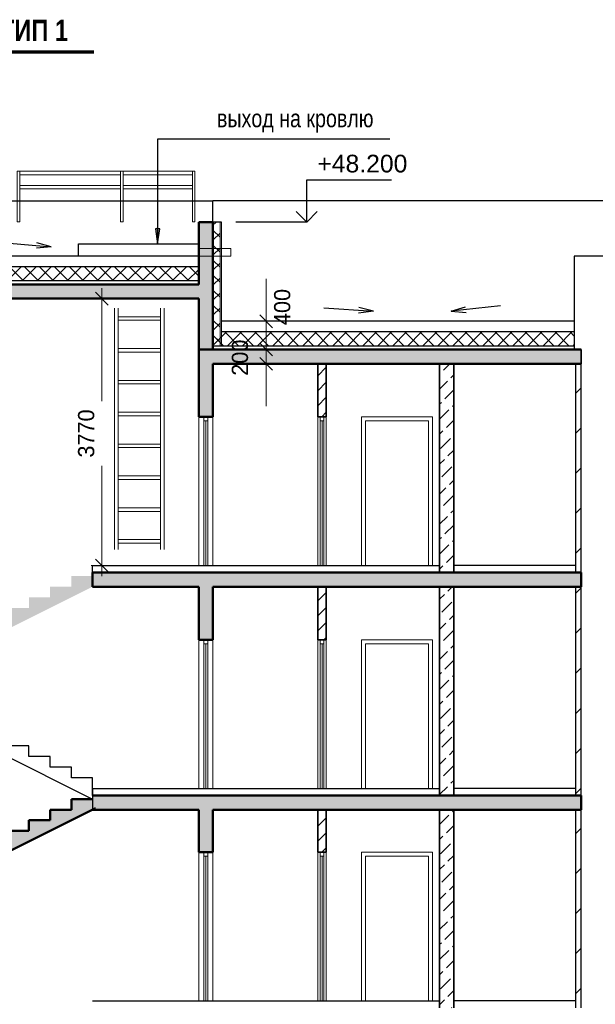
# Model space of a CAD drawing. Header units: millimetres. Extents: x 263826 to 1718326, y -423071 to 70137.
# Tile 269 of 486: x 529654 to 537784, y -53281 to -39370. Entities that reach past the tile are written whole.
import ezdxf

# ---------------------------------------------------------------- set-up
doc = ezdxf.new("R2010")
doc.units = ezdxf.units.MM
doc.layers.add('Standard', color=7, linetype='Continuous', lineweight=25)
doc.styles.add('ARIAL', font='arial.ttf')
doc.styles.add('Century Gothic', font='GOTHIC.TTF')
doc.dimstyles.new('DIMSTYLE_13', dxfattribs={"dimtxt": 229, "dimasz": 300, "dimexe": 0, "dimexo": 0, "dimgap": 114.5, "dimtad": 0, "dimdec": 0, "dimrnd": 1, "dimzin": 12, "dimdsep": 46, "dimtxsty": 'Century Gothic', "dimblk1": 'ALL_ML_STRICH', "dimblk2": 'ALL_ML_STRICH', "dimsah": 1, "dimcen": 0, "dimclrd": 256, "dimclre": 256, "dimclrt": 256, "dimadec": 0, "dimazin": 0, "dimtfac": 1, "dimtdec": 0, "dimtix": 1, "dimtmove": 2, "dimatfit": 3, "dimfxl": 0, "dimtvp": 1.2, "dimtzin": 0, "dimlwd": 0, "dimlwe": 13, "dimarcsym": 0})
doc.dimstyles.new('DIMSTYLE_4', dxfattribs={"dimtxt": 229, "dimasz": 300, "dimexe": 0, "dimexo": 0, "dimgap": 114.5, "dimtad": 2, "dimdec": 0, "dimrnd": 1, "dimzin": 12, "dimdsep": 46, "dimtxsty": 'Century Gothic', "dimblk1": 'ALL_ML_STRICH', "dimblk2": 'ALL_ML_STRICH', "dimsah": 1, "dimcen": 0, "dimclrd": 256, "dimclre": 256, "dimclrt": 256, "dimadec": 0, "dimazin": 0, "dimtfac": 1, "dimtdec": 0, "dimtix": 1, "dimtmove": 2, "dimatfit": 3, "dimfxl": 0, "dimtzin": 0, "dimlwd": 0, "dimlwe": 13, "dimarcsym": 0})
doc.dimstyles.new('DIMSTYLE_7', dxfattribs={"dimtxt": 229, "dimasz": 300, "dimexe": 0, "dimexo": 0, "dimgap": 114.5, "dimtad": 2, "dimdec": 0, "dimrnd": 1, "dimzin": 12, "dimdsep": 46, "dimtxsty": 'Century Gothic', "dimblk1": 'ALL_ML_STRICH', "dimblk2": 'ALL_ML_STRICH', "dimsah": 1, "dimcen": 0, "dimclrd": 256, "dimclre": 256, "dimclrt": 256, "dimadec": 0, "dimazin": 0, "dimtfac": 1, "dimtdec": 0, "dimtix": 1, "dimtmove": 2, "dimatfit": 3, "dimfxl": 0, "dimtvp": 1.2, "dimtzin": 0, "dimlwd": 0, "dimlwe": 13, "dimarcsym": 0})
pattern_1 = [(45, (277473.13, 108835.89), (-106.06602, 106.06602), []), (135, (277473.13, 108835.89), (-106.06602, -106.06602), [])]
pattern_2 = [(45, (277473.13, 108835.9), (-212.13203, 212.13203), []), (45, (277367.07, 108941.95), (-212.13203, 212.13203), [])]
pattern_3 = [(45, (277473.1, 108835.9), (-565.6854, 565.6854), []), (45, (277190.3, 109118.7), (-565.6854, 565.6854), [])]
pattern_4 = [(45, (277473.13, 108835.9), (-212.13203, 212.13203), [200, -70]), (45, (277367.07, 108941.95), (-212.13203, 212.13203), [200, -70])]

# ---------------------------------------------------------------- blocks, each defined once
blk = doc.blocks.new('СЛОЖНЫЙ_ОБЪЕКТ_22')
at = {"layer": 'Standard', "color": 7, "linetype": 'Continuous', "lineweight": 25, "transparency": 33554687}
for p, q in [((250511, -157717), (250511, -157567)), ((250211, -157717), (253211, -159217)), ((250811, -157717), (250511, -157717)), ((250811, -157867), (250811, -157717)), ((251111, -157867), (250811, -157867)), ((251111, -158017), (251111, -157867)), ((251411, -158017), (251111, -158017)), ((251411, -158167), (251411, -158017)), ((251711, -158167), (251411, -158167)), ((251711, -158317), (251711, -158167)), ((252011, -158317), (251711, -158317)), ((252011, -158467), (252011, -158317)), ((252311, -158467), (252011, -158467)), ((252311, -158617), (252311, -158467)), ((252611, -158617), (252311, -158617)), ((252611, -158767), (252611, -158617)), ((252911, -158767), (252611, -158767)), ((252911, -158917), (252911, -158767)), ((253211, -158917), (252911, -158917)), ((253211, -159167), (253211, -158917))]:
    blk.add_line(p, q, dxfattribs=at)
blk = doc.blocks.new('СЛОЖНЫЙ_ОБЪЕКТ_59')
at = {"layer": 'Standard', "color": 7, "linetype": 'Continuous', "lineweight": 13, "transparency": 33554687}
for p, q in [((252181, -150347), (252144, -150347)), ((252144, -150347), (252144, -151062)), ((252181, -151062), (252181, -150347)), ((252144, -151062), (252181, -151062))]:
    blk.add_line(p, q, dxfattribs=at)
blk = doc.blocks.new('СЛОЖНЫЙ_ОБЪЕКТ_60')
at = {"layer": 'Standard', "color": 7, "linetype": 'Continuous', "lineweight": 13, "transparency": 33554687}
for p, q in [((253644, -150347), (253607, -150347)), ((253607, -150347), (253607, -151062)), ((253644, -151062), (253644, -150347)), ((253607, -151062), (253644, -151062))]:
    blk.add_line(p, q, dxfattribs=at)
blk = doc.blocks.new('СЛОЖНЫЙ_ОБЪЕКТ_61')
at = {"layer": 'Standard', "color": 7, "linetype": 'Continuous', "lineweight": 13, "transparency": 33554687}
for p, q in [((254657, -150347), (254620, -150347)), ((254620, -150347), (254620, -151062)), ((254657, -151062), (254657, -150347)), ((254620, -151062), (254657, -151062))]:
    blk.add_line(p, q, dxfattribs=at)
blk = doc.blocks.new('СЛОЖНЫЙ_ОБЪЕКТ_66')
at = {"layer": 'Standard', "linetype": 'Continuous', "lineweight": 25, "true_color": 0xf1f1f1, "transparency": 33554687}
blk.add_hatch(color=7, dxfattribs=at).paths.add_polyline_path([(253211, -159217), (252911, -159217), (252911, -159367), (252611, -159367), (252611, -159517), (252311, -159517), (252311, -159667), (252011, -159667), (252011, -159817), (251711, -159817), (251711, -159967), (251411, -159967), (251411, -160117), (251111, -160117), (251111, -160267), (250811, -160267), (250811, -160417), (250511, -160417), (250511, -160567), (249061, -160567), (249061, -160717), (250511, -160717), (253251, -159347), (253211, -159367)])
at = {"layer": 'Standard', "color": 7, "linetype": 'Continuous', "lineweight": 50, "transparency": 33554687}
for p, q in [((253211, -159217), (252911, -159217)), ((252911, -159217), (252911, -159367)), ((250511, -160717), (253251, -159347)), ((252911, -159367), (252611, -159367)), ((252611, -159367), (252611, -159517)), ((252611, -159517), (252311, -159517)), ((252311, -159517), (252311, -159667)), ((252311, -159667), (252011, -159667)), ((252011, -159667), (252011, -159817)), ((252011, -159817), (251711, -159817)), ((251711, -159817), (251711, -159967)), ((251711, -159967), (251411, -159967)), ((251411, -159967), (251411, -160117)), ((251411, -160117), (251111, -160117)), ((251111, -160117), (251111, -160267)), ((251111, -160267), (250811, -160267)), ((250811, -160267), (250811, -160417)), ((250811, -160417), (250511, -160417)), ((250511, -160417), (250511, -160567)), ((250511, -160567), (250511, -160417)), ((250511, -160567), (249061, -160567)), ((250511, -160717), (249061, -160717))]:
    blk.add_line(p, q, dxfattribs=at)
blk = doc.blocks.new('ALL_ML_STRICH')
at = {"color": 0, "linetype": 'ByBlock', "lineweight": -2}
for p, q in [((0, -0.5), (0, 0.5)), ((-1, 0), (0.5, 0)), ((-0.3, -0.3), (0.3, 0.3))]:
    blk.add_line(p, q, dxfattribs=at)
blk = doc.blocks.new('*D2293')
at = {"layer": 'DEFPOINTS', "color": 0, "linetype": 'Continuous', "lineweight": 0, "transparency": 16777216}
for p in [(533137, -44031), (533137, -44031), (533137, -44231)]:
    blk.add_point(p, dxfattribs=at)
at = {"layer": 'Standard', "color": 218, "linetype": 'Continuous', "lineweight": 0, "transparency": 16777216}
for p, q in [((533137, -43731), (533137, -43431)), ((533137, -44231), (533137, -44031)), ((533137, -44531), (533137, -44831))]:
    blk.add_line(p, q, dxfattribs=at)
at = {"layer": 'Standard', "color": 218, "linetype": 'Continuous', "lineweight": 0, "transparency": 16777216, "xscale": 300, "yscale": 300, "zscale": 300}
for p, rotation in [((533137, -44031), 270), ((533137, -44231), 90)]:
    blk.add_blockref('ALL_ML_STRICH', p, dxfattribs=dict(at, rotation=rotation))
at = {"layer": 'Standard', "color": 218, "linetype": 'Continuous', "lineweight": 13, "transparency": 16777216, "insert": (532766, -44145), "char_height": 229, "width": 490.71, "attachment_point": 5, "rotation": 90, "style": 'Century Gothic'}
blk.add_mtext('200', dxfattribs=at)
blk = doc.blocks.new('*D2294')
at = {"layer": 'DEFPOINTS', "color": 0, "linetype": 'Continuous', "lineweight": 0, "transparency": 16777216}
for p in [(533137, -43631), (533137, -43631), (533137, -44031)]:
    blk.add_point(p, dxfattribs=at)
at = {"layer": 'Standard', "color": 218, "linetype": 'Continuous', "lineweight": 0, "transparency": 16777216}
for p, q in [((533137, -43331), (533137, -43031)), ((533137, -44031), (533137, -43631)), ((533137, -44331), (533137, -44631))]:
    blk.add_line(p, q, dxfattribs=at)
at = {"layer": 'Standard', "color": 218, "linetype": 'Continuous', "lineweight": 0, "transparency": 16777216, "xscale": 300, "yscale": 300, "zscale": 300}
for p, rotation in [((533137, -43631), 270), ((533137, -44031), 90)]:
    blk.add_blockref('ALL_ML_STRICH', p, dxfattribs=dict(at, rotation=rotation))
at = {"layer": 'Standard', "color": 218, "linetype": 'Continuous', "lineweight": 13, "transparency": 16777216, "insert": (533363, -43429), "char_height": 229, "width": 490.71, "attachment_point": 5, "rotation": 90, "style": 'Century Gothic'}
blk.add_mtext('400', dxfattribs=at)
blk = doc.blocks.new('COMPLEX_ELEVATIONDIM_23')
at = {"layer": 'Standard', "color": 7, "linetype": 'Continuous', "lineweight": 25, "transparency": 33554687}
for p, q in [((256235, -151067), (256235, -150467)), ((256235, -150467), (257435, -150467)), ((256235, -151067), (256085, -150917)), ((256235, -151067), (256385, -150917)), ((256235, -151067), (256235, -151067)), ((256235, -151067), (256235, -151067)), ((256235, -151067), (256235, -151067)), ((256235, -151067), (256235, -151067))]:
    blk.add_line(p, q, dxfattribs=at)
blk.add_lwpolyline([(256235, -151067), (255689, -151067), (255689, -151067), (255235, -151067)], dxfattribs=at)
at = {"layer": 'Standard', "color": 7, "linetype": 'Continuous', "lineweight": 25, "transparency": 33554687, "insert": (256385, -150367), "char_height": 250, "width": 1396.45, "attachment_point": 7, "style": 'ARIAL'}
blk.add_mtext('\\W1.00;+48.200', dxfattribs=at)
blk = doc.blocks.new('*D2296')
at = {"layer": 'DEFPOINTS', "color": 0, "linetype": 'Continuous', "lineweight": 0, "transparency": 16777216}
for p in [(530815, -43311), (530815, -43311), (530815, -47081)]:
    blk.add_point(p, dxfattribs=at)
at = {"layer": 'Standard', "color": 218, "linetype": 'Continuous', "lineweight": 0, "transparency": 16777216}
for p, q in [((530815, -43611), (530815, -44759)), ((530815, -46781), (530815, -45673))]:
    blk.add_line(p, q, dxfattribs=at)
at = {"layer": 'Standard', "color": 218, "linetype": 'Continuous', "lineweight": 0, "transparency": 16777216, "xscale": 300, "yscale": 300, "zscale": 300}
for p, rotation in [((530815, -43311), 90), ((530815, -47081), 270)]:
    blk.add_blockref('ALL_ML_STRICH', p, dxfattribs=dict(at, rotation=rotation))
at = {"layer": 'Standard', "color": 218, "linetype": 'Continuous', "lineweight": 13, "transparency": 16777216, "insert": (530594, -45216), "char_height": 229, "width": 654.29, "attachment_point": 5, "rotation": 90, "style": 'Century Gothic'}
blk.add_mtext('3770', dxfattribs=at)

msp = doc.modelspace()

# ---------------------------------------------------------------- hatches: boundary and pattern name
at = {"layer": 'Standard', "linetype": 'Continuous', "lineweight": 50, "true_color": 0xf1f1f1, "transparency": 33554687}
for points in [[(532384.21763, -44030.92275), (532384.21763, -42230.92275), (532184.21763, -42230.92275), (532184.21763, -43110.92275), (526534.21797, -43110.92275), (526534.21797, -43310.92275), (532184.21763, -43310.92275), (532184.21763, -44030.92275)], [(537584.21763, -44030.92275), (532184.21763, -44030.92275), (532184.21763, -44230.92275), (537584.21763, -44230.92275)], [(537584.21763, -44230.92275), (537584.21763, -44030.92275), (532184.21763, -44030.92275), (532184.21763, -44230.92275)], [(530384.21763, -47380.92275), (530084.21763, -47380.92275), (530084.21763, -47530.92275), (529784.21763, -47530.92275), (529784.21763, -47680.92275), (529484.21763, -47680.92275), (529484.21763, -47830.92275), (529184.21763, -47830.92275), (529184.21763, -47980.92275), (528884.21763, -47980.92275), (528884.21763, -48130.92275), (528584.21763, -48130.92275), (528584.21763, -48280.92275), (528284.21763, -48280.92275), (528284.21763, -48430.92275), (527984.21763, -48430.92275), (527984.21763, -48580.92275), (527684.21763, -48580.92275), (527684.21763, -48730.92275), (526534.21797, -48730.92275), (526534.21797, -48880.92275), (527684.21763, -48880.92275), (530684.21763, -47380.92275), (530684.21763, -47230.92275), (530384.21763, -47230.92275)], [(537584.21763, -47180.92275), (530684.21763, -47180.92275), (530684.21763, -47380.92275), (537584.21763, -47380.92275)], [(537584.21763, -47380.92275), (537584.21763, -47180.92275), (530684.21763, -47180.92275), (530684.21763, -47380.92275)], [(532184.21763, -48130.92275), (532384.21763, -48130.92275), (532384.21763, -47380.92275), (532184.21763, -47380.92275)], [(537584.21763, -50330.92275), (530684.21763, -50330.92275), (530684.21763, -50530.92275), (537584.21763, -50530.92275)], [(537584.21763, -50530.92275), (537584.21763, -50330.92275), (530684.21763, -50330.92275), (530684.21763, -50530.92275)], [(532184.21763, -51130.92275), (532384.21763, -51130.92275), (532384.21763, -50530.92275), (532184.21763, -50530.92275)]]:
    msp.add_hatch(color=7, dxfattribs=at).paths.add_polyline_path(points)
at = {"layer": 'Standard', "linetype": 'Continuous', "lineweight": 18, "transparency": 33554687}
h = msp.add_hatch(dxfattribs=at)
h.set_pattern_fill('__________6', color=41, scale=100, style=0, pattern_type=2)
h.set_pattern_definition(pattern_1)
h.paths.add_polyline_path([(532484.21763, -43980.92275), (532484.21763, -42230.92275), (532384.21763, -42230.92275), (532384.21763, -43980.92275)], flags=0)
at = {"layer": 'Standard', "linetype": 'Continuous', "lineweight": 25, "transparency": 33554687}
msp.add_hatch(color=7, dxfattribs=at).paths.add_polyline_path([(531571.70948, -42325.7994), (531601.70917, -42535.7994), (531631.70911, -42325.7994)])
at = {"layer": 'Standard', "linetype": 'Continuous', "lineweight": 18, "transparency": 33554687}
h = msp.add_hatch(dxfattribs=at)
h.set_pattern_fill('__________6', color=41, scale=100, style=0, pattern_type=2)
h.set_pattern_definition(pattern_1)
h.paths.add_polyline_path([(532184.21763, -43060.92275), (532184.21763, -42860.92275), (526534.21797, -42860.92275), (526534.21797, -43060.92275)], flags=0)
h = msp.add_hatch(dxfattribs=at)
h.set_pattern_fill('__________6', color=41, scale=100, style=0, pattern_type=2)
h.set_pattern_definition(pattern_1)
h.paths.add_polyline_path([(532384.21763, -43980.92275), (537487.86981, -43980.92275), (537487.86981, -43780.92275), (532384.21763, -43780.92275)], flags=0)
at = {"layer": 'Standard', "linetype": 'Continuous', "lineweight": 25, "true_color": 0xf1f1f1, "transparency": 33554687}
msp.add_hatch(color=7, dxfattribs=at).paths.add_polyline_path([(532184.21763, -44980.92275), (532384.21763, -44980.92275), (532384.21763, -44230.92275), (532184.21763, -44230.92275)])
at = {"layer": 'Standard', "linetype": 'Continuous', "lineweight": 18, "true_color": 0xaa8232, "transparency": 33554687}
h = msp.add_hatch(dxfattribs=at)
h.set_pattern_fill('__________301', color=45, scale=100, style=0, pattern_type=2)
h.set_pattern_definition(pattern_2)
h.paths.add_polyline_path([(533864.21763, -44980.92275), (533984.21763, -44980.92275), (533984.21763, -44230.92275), (533864.21763, -44230.92275)], flags=0)
at = {"layer": 'Standard', "linetype": 'Continuous', "lineweight": 18, "true_color": 0xc8aaf3, "transparency": 33554687}
h = msp.add_hatch(dxfattribs=at)
h.set_pattern_fill('__________16', color=191, scale=100, style=0, pattern_type=2)
h.set_pattern_definition(pattern_4)
h.paths.add_polyline_path([(535784.21763, -44230.92275), (535584.21763, -44230.92275), (535584.21763, -47180.92275), (535784.21763, -47180.92275)], flags=0)
at = {"layer": 'Standard', "linetype": 'Continuous', "lineweight": 18, "true_color": 0xf0b464, "transparency": 33554687}
h = msp.add_hatch(dxfattribs=at)
h.set_pattern_fill('__________22', color=31, scale=100, style=0, pattern_type=2)
h.set_pattern_definition(pattern_3)
h.paths.add_polyline_path([(537584.21763, -44230.92275), (537504.21763, -44230.92275), (537504.21763, -47180.92275), (537584.21763, -47180.92275)], flags=0)
at = {"layer": 'Standard', "linetype": 'Continuous', "lineweight": 18, "true_color": 0xaa8232, "transparency": 33554687}
h = msp.add_hatch(dxfattribs=at)
h.set_pattern_fill('__________301', color=45, scale=100, style=0, pattern_type=2)
h.set_pattern_definition(pattern_2)
h.paths.add_polyline_path([(533864.21763, -48130.92275), (533984.21763, -48130.92275), (533984.21763, -47380.92275), (533864.21763, -47380.92275)], flags=0)
at = {"layer": 'Standard', "linetype": 'Continuous', "lineweight": 18, "true_color": 0xc8aaf3, "transparency": 33554687}
h = msp.add_hatch(dxfattribs=at)
h.set_pattern_fill('__________16', color=191, scale=100, style=0, pattern_type=2)
h.set_pattern_definition(pattern_4)
h.paths.add_polyline_path([(535784.21763, -47380.92275), (535584.21763, -47380.92275), (535584.21763, -50330.92275), (535784.21763, -50330.92275)], flags=0)
at = {"layer": 'Standard', "linetype": 'Continuous', "lineweight": 18, "true_color": 0xf0b464, "transparency": 33554687}
h = msp.add_hatch(dxfattribs=at)
h.set_pattern_fill('__________22', color=31, scale=100, style=0, pattern_type=2)
h.set_pattern_definition(pattern_3)
h.paths.add_polyline_path([(537584.21763, -47380.92275), (537504.21763, -47380.92275), (537504.21763, -50330.92275), (537584.21763, -50330.92275)], flags=0)
at = {"layer": 'Standard', "linetype": 'Continuous', "lineweight": 18, "true_color": 0xaa8232, "transparency": 33554687}
h = msp.add_hatch(dxfattribs=at)
h.set_pattern_fill('__________301', color=45, scale=100, style=0, pattern_type=2)
h.set_pattern_definition(pattern_2)
h.paths.add_polyline_path([(533864.21763, -51130.92275), (533984.21763, -51130.92275), (533984.21763, -50530.92275), (533864.21763, -50530.92275)], flags=0)
at = {"layer": 'Standard', "linetype": 'Continuous', "lineweight": 18, "true_color": 0xc8aaf3, "transparency": 33554687}
h = msp.add_hatch(dxfattribs=at)
h.set_pattern_fill('__________16', color=191, scale=100, style=0, pattern_type=2)
h.set_pattern_definition(pattern_4)
h.paths.add_polyline_path([(535784.21763, -50530.92275), (535584.21763, -50530.92275), (535584.21763, -53330.92275), (535784.21763, -53330.92275)], flags=0)
at = {"layer": 'Standard', "linetype": 'Continuous', "lineweight": 18, "true_color": 0xf0b464, "transparency": 33554687}
h = msp.add_hatch(dxfattribs=at)
h.set_pattern_fill('__________22', color=31, scale=100, style=0, pattern_type=2)
h.set_pattern_definition(pattern_3)
h.paths.add_polyline_path([(537584.21763, -50530.92275), (537504.21763, -50530.92275), (537504.21763, -53330.92275), (537584.21763, -53330.92275)], flags=0)

# ---------------------------------------------------------------- linework, layer by layer
at = {"layer": 'Standard', "color": 136, "linetype": 'Continuous', "lineweight": 70, "transparency": 33554687}
msp.add_line((527750.76754, -39825.6296), (530700.76754, -39825.6296), dxfattribs=at)
at = {"layer": 'Standard', "color": 7, "linetype": 'Continuous', "lineweight": 13, "transparency": 33554687}
for p, q in [((529654.21797, -41510.92275), (531080.14893, -41510.92275)), ((529654.21797, -41560.92275), (531080.14893, -41560.92275)), ((531117.18345, -41510.92275), (532093.11441, -41510.92275)), ((531117.18345, -41560.92275), (532093.11441, -41560.92275)), ((529654.21797, -41710.92275), (531080.14893, -41710.92275)), ((531117.18345, -41710.92275), (532093.11441, -41710.92275)), ((529654.21797, -41760.92275), (531080.14893, -41760.92275)), ((531117.18345, -41760.92275), (532093.11441, -41760.92275)), ((532504.21763, -42230.92275), (532504.21763, -43980.92275)), ((532184.21763, -42604.56798), (532634.21763, -42604.56798)), ((532634.21763, -42604.56798), (532634.21763, -42710.92275)), ((532184.21763, -42710.92275), (532634.21763, -42710.92275)), ((530993.85507, -46855.48731), (530993.85507, -43446.09474)), ((531043.85507, -46855.48731), (531043.85507, -43446.09474)), ((531643.85507, -43446.09474), (531643.85507, -46855.48731)), ((531693.85507, -43446.09474), (531693.85507, -46855.48731)), ((531043.85507, -43566.09474), (531643.85507, -43566.09474)), ((531043.85507, -43616.09474), (531643.85507, -43616.09474)), ((531043.85507, -44016.09474), (531643.85507, -44016.09474)), ((531043.85507, -44066.09474), (531643.85507, -44066.09474)), ((531043.85507, -44466.09474), (531643.85507, -44466.09474)), ((531043.85507, -44516.09474), (531643.85507, -44516.09474)), ((531043.85507, -44916.09474), (531643.85507, -44916.09474)), ((531043.85507, -44966.09474), (531643.85507, -44966.09474)), ((532184.21763, -44980.92275), (532184.21763, -47080.92275)), ((532256.21763, -44980.92275), (532256.21763, -45036.92275)), ((532256.21763, -45036.92275), (532312.21763, -45036.92275)), ((532256.21763, -47080.92275), (532256.21763, -45036.92275)), ((532284.21763, -47079.92275), (532284.21763, -45036.92275)), ((532312.21763, -45036.92275), (532312.21763, -44980.92275)), ((532312.21763, -45036.92275), (532312.21763, -47080.92275)), ((532384.21763, -47080.92275), (532384.21763, -44980.92275)), ((533864.21763, -44980.92275), (533864.21763, -47080.92275)), ((533896.21763, -44980.92275), (533896.21763, -45036.92275)), ((533896.21763, -45036.92275), (533952.21763, -45036.92275)), ((533896.21763, -47080.92275), (533896.21763, -45036.92275)), ((533924.21763, -47079.92275), (533924.21763, -45036.92275)), ((533952.21763, -45036.92275), (533952.21763, -44980.92275)), ((533952.21763, -45036.92275), (533952.21763, -47080.92275)), ((533984.21763, -47080.92275), (533984.21763, -44980.92275)), ((534484.21763, -44980.92275), (534484.21763, -47080.92275)), ((535484.21763, -44980.92275), (534484.21763, -44980.92275)), ((534540.21763, -47080.92275), (534540.21763, -45036.92275)), ((534540.21763, -45036.92275), (535428.21763, -45036.92275)), ((535428.21763, -45036.92275), (535428.21763, -47080.92275)), ((535484.21763, -44980.92275), (535484.21763, -47080.92275)), ((531043.85507, -45366.09474), (531643.85507, -45366.09474)), ((531043.85507, -45416.09474), (531643.85507, -45416.09474)), ((531043.85507, -45816.09474), (531643.85507, -45816.09474)), ((531043.85507, -45866.09474), (531643.85507, -45866.09474)), ((531043.85507, -46266.09474), (531643.85507, -46266.09474)), ((531043.85507, -46316.09474), (531643.85507, -46316.09474)), ((531043.85507, -46716.09474), (531643.85507, -46716.09474)), ((531043.85507, -46766.09474), (531643.85507, -46766.09474)), ((532184.21763, -48130.92275), (532184.21763, -50230.92275)), ((532256.21763, -48130.92275), (532256.21763, -48186.92275)), ((532312.21763, -48186.92275), (532312.21763, -48130.92275)), ((532384.21763, -50230.92275), (532384.21763, -48130.92275)), ((533864.21763, -48130.92275), (533864.21763, -50230.92275)), ((533896.21763, -48130.92275), (533896.21763, -48186.92275)), ((533952.21763, -48186.92275), (533952.21763, -48130.92275)), ((533984.21763, -50230.92275), (533984.21763, -48130.92275)), ((534484.21763, -48130.92275), (534484.21763, -50230.92275)), ((535484.21763, -48130.92275), (534484.21763, -48130.92275)), ((535484.21763, -48130.92275), (535484.21763, -50230.92275)), ((532256.21763, -48186.92275), (532312.21763, -48186.92275)), ((532256.21763, -50230.92275), (532256.21763, -48186.92275)), ((532284.21763, -50229.92275), (532284.21763, -48186.92275)), ((532312.21763, -48186.92275), (532312.21763, -50230.92275)), ((533896.21763, -48186.92275), (533952.21763, -48186.92275)), ((533896.21763, -50230.92275), (533896.21763, -48186.92275)), ((533924.21763, -50229.92275), (533924.21763, -48186.92275)), ((533952.21763, -48186.92275), (533952.21763, -50230.92275)), ((534540.21763, -50230.92275), (534540.21763, -48186.92275)), ((534540.21763, -48186.92275), (535428.21763, -48186.92275)), ((535428.21763, -48186.92275), (535428.21763, -50230.92275)), ((532184.21763, -51130.92275), (532184.21763, -53230.92275)), ((532256.21763, -51130.92275), (532256.21763, -51186.92275)), ((532256.21763, -51186.92275), (532312.21763, -51186.92275)), ((532256.21763, -53230.92275), (532256.21763, -51186.92275)), ((532284.21763, -53229.92275), (532284.21763, -51186.92275)), ((532312.21763, -51186.92275), (532312.21763, -51130.92275)), ((532312.21763, -51186.92275), (532312.21763, -53230.92275)), ((532384.21763, -53230.92275), (532384.21763, -51130.92275)), ((533864.21763, -51130.92275), (533864.21763, -53230.92275)), ((533896.21763, -51130.92275), (533896.21763, -51186.92275)), ((533896.21763, -51186.92275), (533952.21763, -51186.92275)), ((533896.21763, -53230.92275), (533896.21763, -51186.92275)), ((533924.21763, -53229.92275), (533924.21763, -51186.92275)), ((533952.21763, -51186.92275), (533952.21763, -51130.92275)), ((533952.21763, -51186.92275), (533952.21763, -53230.92275)), ((533984.21763, -53230.92275), (533984.21763, -51130.92275)), ((534484.21763, -51130.92275), (534484.21763, -53230.92275)), ((535484.21763, -51130.92275), (534484.21763, -51130.92275)), ((534540.21763, -53230.92275), (534540.21763, -51186.92275)), ((534540.21763, -51186.92275), (535428.21763, -51186.92275)), ((535428.21763, -51186.92275), (535428.21763, -53230.92275)), ((535484.21763, -51130.92275), (535484.21763, -53230.92275))]:
    msp.add_line(p, q, dxfattribs=at)
at = {"layer": 'Standard', "color": 7, "linetype": 'Continuous', "lineweight": 25, "transparency": 33554687}
for p, q in [((526534.21797, -41930.92275), (532384.21763, -41930.92275)), ((532384.21763, -42230.92275), (532384.21763, -41930.92275)), ((544584.21729, -41930.92275), (532384.21763, -41930.92275)), ((532504.21763, -42230.92275), (532384.21763, -42230.92275)), ((531631.70911, -42325.7994), (531571.70948, -42325.7994)), ((531571.70948, -42325.7994), (531601.70917, -42535.7994)), ((531601.70917, -42325.7994), (531601.70917, -42310.7994)), ((531601.70917, -42535.7994), (531631.70911, -42325.7994)), ((529403.40502, -42516.80877), (530100.84077, -42576.67005)), ((530100.84077, -42576.67005), (529897.25482, -42520.03247)), ((530484.21763, -42535.79939), (532184.21763, -42535.79939)), ((530484.21763, -42710.92275), (530484.21763, -42535.79939)), ((531601.70917, -42535.7994), (531601.70917, -42535.7994)), ((531601.70917, -42535.7994), (531601.70917, -42535.7994)), ((531601.70917, -42535.7994), (531601.70917, -42535.7994)), ((530100.84077, -42576.67005), (529890.5811, -42597.78705)), ((532184.21763, -42710.92275), (526654.21797, -42710.92275)), ((538180.56545, -42710.92275), (537487.86981, -42710.92275)), ((537487.86981, -42710.92275), (537487.86981, -44030.92275)), ((532184.21763, -42860.92275), (526634.21797, -42860.92275)), ((532184.21763, -43060.92275), (526534.21797, -43060.92275)), ((532384.21763, -43080.92275), (532384.21763, -43130.92275)), ((533951.72288, -43439.85666), (534649.9613, -43489.48632)), ((534649.9613, -43489.48632), (534440.03383, -43513.68368)), ((534649.9613, -43489.48632), (534445.56686, -43435.83962)), ((536446.59964, -43413.02739), (535750.78786, -43489.48632)), ((535750.78786, -43489.48632), (535952.96679, -43428.01489)), ((535750.78786, -43489.48632), (535961.49092, -43505.58841)), ((537487.86981, -43630.92275), (532504.21763, -43630.92275)), ((537487.86981, -43780.92275), (532504.21763, -43780.92275)), ((537487.86981, -43980.92275), (532384.21763, -43980.92275)), ((530684.21763, -47080.92275), (535584.21763, -47080.92275)), ((530684.21763, -47180.92275), (530684.21763, -47080.92275)), ((537504.21763, -47080.92275), (535784.21763, -47080.92275)), ((530684.21763, -50230.92275), (535584.21763, -50230.92275)), ((530684.21763, -50230.92275), (530684.21763, -50530.92275)), ((537504.21763, -50230.92275), (535784.21763, -50230.92275)), ((530684.21763, -53230.92275), (535584.21763, -53230.92275)), ((537504.21763, -53230.92275), (535784.21763, -53230.92275))]:
    msp.add_line(p, q, dxfattribs=at)
at = {"layer": 'Standard', "color": 7, "linetype": 'Continuous', "lineweight": 50, "transparency": 33554687}
for p, q in [((532184.21763, -42230.92275), (532384.21763, -42230.92275)), ((532184.21763, -43110.92275), (532184.21763, -42230.92275)), ((532384.21763, -44030.92275), (532384.21763, -42230.92275)), ((532184.21763, -43110.92275), (526534.21797, -43110.92275)), ((532184.21763, -43310.92275), (526534.21797, -43310.92275)), ((532184.21763, -43310.92275), (532184.21763, -44030.92275)), ((537584.21763, -44030.92275), (532184.21763, -44030.92275)), ((537584.21763, -44030.92275), (532184.21763, -44030.92275)), ((532184.21763, -44030.92275), (532184.21763, -44230.92275)), ((537584.21763, -44030.92275), (532384.21763, -44030.92275)), ((537487.86981, -44030.92275), (537584.21763, -44030.92275)), ((532184.21763, -44230.92275), (532184.21763, -44980.92275)), ((532384.21763, -44980.92275), (532384.21763, -44230.92275)), ((532384.21763, -44230.92275), (537584.21763, -44230.92275)), ((532184.21763, -44980.92275), (532256.21763, -44980.92275)), ((532256.21763, -44980.92275), (532312.21763, -44980.92275)), ((532312.21763, -44980.92275), (532384.21763, -44980.92275)), ((537584.21763, -47180.92275), (530684.21763, -47180.92275)), ((537584.21763, -47180.92275), (530684.21763, -47180.92275)), ((530684.21763, -47180.92275), (530684.21763, -47380.92275)), ((537584.21763, -47380.92275), (537584.21763, -47180.92275)), ((532184.21763, -47380.92275), (530684.21763, -47380.92275)), ((532184.21763, -47380.92275), (530684.21763, -47380.92275)), ((532184.21763, -47380.92275), (532184.21763, -48130.92275)), ((532384.21763, -47380.92275), (537584.21763, -47380.92275)), ((532384.21763, -48130.92275), (532384.21763, -47380.92275)), ((532184.21763, -48130.92275), (532256.21763, -48130.92275)), ((532256.21763, -48130.92275), (532312.21763, -48130.92275)), ((532312.21763, -48130.92275), (532384.21763, -48130.92275)), ((537584.21763, -50330.92275), (530684.21763, -50330.92275)), ((537584.21763, -50330.92275), (530684.21763, -50330.92275)), ((537584.21763, -50330.92275), (537584.21763, -50530.92275)), ((532184.21763, -50530.92275), (530684.21763, -50530.92275)), ((532184.21763, -50530.92275), (530684.21763, -50530.92275)), ((532184.21763, -50530.92275), (532184.21763, -51130.92275)), ((537584.21763, -50530.92275), (532384.21763, -50530.92275)), ((532384.21763, -51130.92275), (532384.21763, -50530.92275)), ((532184.21763, -51130.92275), (532256.21763, -51130.92275)), ((532256.21763, -51130.92275), (532312.21763, -51130.92275)), ((532312.21763, -51130.92275), (532384.21763, -51130.92275))]:
    msp.add_line(p, q, dxfattribs=at)
at = {"layer": 'Standard', "color": 41, "linetype": 'Continuous', "lineweight": 13, "transparency": 33554687}
msp.add_line((532484.21763, -42230.92275), (532484.21763, -43980.92275), dxfattribs=at)
at = {"layer": 'Standard', "color": 7, "linetype": 'Continuous', "lineweight": 35, "transparency": 33554687}
msp.add_line((537584.21763, -44230.92275), (537584.21763, -44030.92275), dxfattribs=at)
at = {"layer": 'Standard', "color": 45, "linetype": 'Continuous', "lineweight": 35, "true_color": 0xaa8232, "transparency": 33554687}
for p, q in [((533864.21763, -44230.92275), (533864.21763, -44980.92275)), ((533984.21763, -44980.92275), (533984.21763, -44230.92275)), ((533864.21763, -44980.92275), (533896.21763, -44980.92275)), ((533896.21763, -44980.92275), (533952.21763, -44980.92275)), ((533952.21763, -44980.92275), (533984.21763, -44980.92275)), ((533864.21763, -47380.92275), (533864.21763, -48130.92275)), ((533984.21763, -48130.92275), (533984.21763, -47380.92275)), ((533864.21763, -48130.92275), (533896.21763, -48130.92275)), ((533896.21763, -48130.92275), (533952.21763, -48130.92275)), ((533952.21763, -48130.92275), (533984.21763, -48130.92275)), ((533864.21763, -50530.92275), (533864.21763, -51130.92275)), ((533984.21763, -51130.92275), (533984.21763, -50530.92275)), ((533864.21763, -51130.92275), (533896.21763, -51130.92275)), ((533896.21763, -51130.92275), (533952.21763, -51130.92275)), ((533952.21763, -51130.92275), (533984.21763, -51130.92275))]:
    msp.add_line(p, q, dxfattribs=at)
at = {"layer": 'Standard', "color": 191, "linetype": 'Continuous', "lineweight": 35, "true_color": 0xc8aaf3, "transparency": 33554687}
for p, q in [((535584.21763, -44230.92275), (535584.21763, -47180.92275)), ((535784.21763, -47180.92275), (535784.21763, -44230.92275)), ((535584.21763, -47380.92275), (535584.21763, -50330.92275)), ((535784.21763, -50330.92275), (535784.21763, -47380.92275)), ((535584.21763, -50530.92275), (535584.21763, -53330.92275)), ((535784.21763, -53330.92275), (535784.21763, -50530.92275))]:
    msp.add_line(p, q, dxfattribs=at)
at = {"layer": 'Standard', "color": 31, "linetype": 'Continuous', "lineweight": 25, "true_color": 0xf0b464, "transparency": 33554687}
for p, q in [((537504.21763, -44230.92275), (537504.21763, -47180.92275)), ((537584.21763, -47180.92275), (537584.21763, -44230.92275)), ((537504.21763, -47380.92275), (537504.21763, -50330.92275)), ((537584.21763, -50330.92275), (537584.21763, -47380.92275)), ((537504.21763, -50530.92275), (537504.21763, -53330.92275)), ((537584.21763, -53330.92275), (537584.21763, -50530.92275))]:
    msp.add_line(p, q, dxfattribs=at)
at = {"layer": 'Standard', "color": 7, "linetype": 'Continuous', "lineweight": 25, "transparency": 33554687}
msp.add_lwpolyline([(534881.70911, -41056.18862), (531601.70917, -41056.18862), (531601.70917, -42535.7994)], dxfattribs=at)
at = {"layer": 'Standard', "color": 7, "linetype": 'Continuous', "lineweight": 50, "transparency": 33554687}
msp.add_lwpolyline([(532184.21763, -44230.92275), (532184.21763, -44230.92275)], close=True, dxfattribs=at)
msp.add_lwpolyline([(532184.21763, -44230.92275), (532184.21763, -44230.92275)], close=True, dxfattribs=at)

# ---------------------------------------------------------------- block references
at = {"layer": 'Standard', "color": 7, "linetype": 'Continuous', "lineweight": 25, "transparency": 33554687}
for name in ['COMPLEX_ELEVATIONDIM_23', 'СЛОЖНЫЙ_ОБЪЕКТ_22']:
    msp.add_blockref(name, (277473.13288, 108835.88877), dxfattribs=at)
at = {"layer": 'Standard', "color": 7, "linetype": 'Continuous', "lineweight": 13, "transparency": 33554687}
for name in ['СЛОЖНЫЙ_ОБЪЕКТ_59', 'СЛОЖНЫЙ_ОБЪЕКТ_60', 'СЛОЖНЫЙ_ОБЪЕКТ_61']:
    msp.add_blockref(name, (277473.13288, 108835.88877), dxfattribs=at)
at = {"layer": 'Standard', "color": 7, "linetype": 'Continuous', "lineweight": 50, "transparency": 33554687}
msp.add_blockref('СЛОЖНЫЙ_ОБЪЕКТ_66', (277473.13288, 108835.88877), dxfattribs=at)

# ---------------------------------------------------------------- texts
at = {"layer": 'Standard', "color": 136, "linetype": 'Continuous', "lineweight": 70, "transparency": 33554687, "insert": (527878.6019, -39674.85614), "char_height": 300, "width": 2483.3333333, "attachment_point": 7, "style": 'Century Gothic'}
msp.add_mtext('\\A1;{\\fCentury Gothic|i0|b1;\\H300.000000;\\W0.833333;\\C136;КРОВЛЯ ТИП 1}\\P', dxfattribs=at)
at = {"layer": 'Standard', "color": 7, "linetype": 'Continuous', "lineweight": 25, "transparency": 33554687, "insert": (532440.73693, -40964.52195), "char_height": 250, "width": 2545.1388889, "attachment_point": 7, "style": 'Century Gothic'}
msp.add_mtext('\\W0.83;выход\\~на\\~кровлю', dxfattribs=at)

# ---------------------------------------------------------------- dimensions: what is measured, and where the dimension line sits
at = {"layer": 'Standard', "color": 218, "linetype": 'Continuous', "lineweight": 13, "true_color": 0x500050, "transparency": 33554687}
for base, p1, p2, dimstyle, picture, middle in [((533136.56819, -43630.92275), (533136.56819, -44030.92275), (533136.56819, -43630.92275), 'DIMSTYLE_13', '*D2294', (533363.354, -43428.53188)), ((530814.52701, -43310.92275), (530814.52701, -47080.92275), (530814.52701, -43310.92275), 'DIMSTYLE_4', '*D2296', (530594.26699, -45215.67142)), ((533136.56819, -44030.92275), (533136.56819, -44230.92275), (533136.56819, -44030.92275), 'DIMSTYLE_7', '*D2293', (532766.30816, -44144.81687))]:
    dim = msp.add_linear_dim(base=base, p1=p1, p2=p2, angle=90, dimstyle=dimstyle, override={"dimpost": '<>', "dimclrd": 218, "dimclre": 218, "dimclrt": 218, "dimlwd": 0, "dimlwe": 13}, dxfattribs=at)
    dim.commit()
    dim.dimension.update_dxf_attribs({"geometry": picture, "text_midpoint": middle, "dimtype": 160})

doc.saveas('drawing.dxf')
